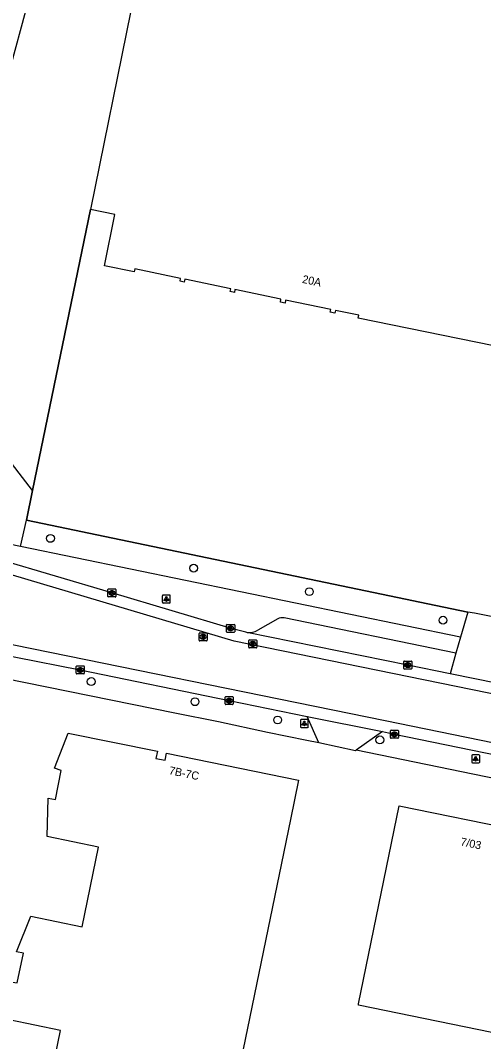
# Model space of a CAD drawing. Extents: x 157692 to 159670, y 381454 to 383289.
# Drawn here: x 158661.1 to 158719, y 382621.2 to 382748.8 of the extents above; entities that cross this region are included whole.
import ezdxf

# ---------------------------------------------------------------- set-up
doc = ezdxf.new("R2010")
doc.units = 0
for name, color, linetype in [('IMGEO_Boom', 7, 'Continuous'), ('IMGEO_Groenvoorziening', 7, 'Continuous'), ('IMGEO_Hek', 7, 'Continuous'), ('IMGEO_Kolk', 7, 'Continuous'), ('IMGEO_Lichtpunt', 7, 'Continuous'), ('IMGEO_Pand', 7, 'Continuous'), ('IMGEO_Pand_nummerreeks', 7, 'Continuous'), ('IMGEO_Rijbaan_lokaal_gesloten', 7, 'Continuous'), ('IMGEO_Rioolput', 7, 'Continuous'), ('IMGEO_Voetpad_open', 7, 'Continuous')]:
    doc.layers.add(name, color=color, linetype=linetype)

msp = doc.modelspace()

# ---------------------------------------------------------------- linework, layer by layer
at = {"layer": 'IMGEO_Boom'}
for centre in [(158664.86, 382684.06), (158682.75, 382680.34), (158697.2, 382677.4), (158713.9, 382673.84), (158669.95, 382666.17), (158682.91, 382663.65), (158693.24, 382661.37), (158706.01, 382658.88)]:
    msp.add_circle(centre, 0.489, dxfattribs=at)
at = {"layer": 'IMGEO_Groenvoorziening'}
for points in [[(158650.11, 382706.24), (158653.04, 382717.65), (158654.18, 382721.2), (158657.99, 382736.17), (158661.79, 382750), (158669.71, 382780.41), (158671.75, 382787.7), (158674.47, 382799.08), (158676.64, 382806.88), (158676.89, 382809.06)], [(158669.87, 382725.15), (158662.61, 382690.03)], [(158662.61, 382690.03), (158650.11, 382706.24)], [(158662.61, 382690.03), (158661.85, 382686.36)], [(158661.13, 382683.04), (158661.85, 382686.36)], [(158661.85, 382686.36), (158716.99, 382674.84)]]:
    msp.add_lwpolyline(points, dxfattribs=at)
at = {"layer": 'IMGEO_Hek'}
for points in [[(158662.61, 382690.03), (158669.87, 382725.15)], [(158661.85, 382686.36), (158662.61, 382690.03)], [(158716.99, 382674.84), (158661.85, 382686.36)]]:
    msp.add_lwpolyline(points, dxfattribs=at)
at = {"layer": 'IMGEO_Kolk'}
for p, q in [((158672.04, 382676.81), (158672.04, 382677.67)), ((158672.11, 382677.74), (158672.97, 382677.74)), ((158672.53, 382677.52), (158672.55, 382677.52)), ((158673.04, 382677.67), (158673.04, 382676.81)), ((158672.97, 382676.74), (158672.11, 382676.74)), ((158672.55, 382676.96), (158672.53, 382676.96)), ((158686.87, 382672.4), (158686.87, 382673.25)), ((158686.94, 382673.32), (158687.79, 382673.32)), ((158687.79, 382672.32), (158686.94, 382672.32)), ((158687.35, 382673.1), (158687.38, 382673.1)), ((158687.38, 382672.54), (158687.35, 382672.54)), ((158687.87, 382673.25), (158687.87, 382672.4)), ((158708.99, 382667.81), (158708.99, 382668.66)), ((158709.06, 382668.73), (158709.92, 382668.73)), ((158709.48, 382668.51), (158709.5, 382668.51)), ((158709.99, 382668.66), (158709.99, 382667.81)), ((158668.08, 382667.2), (158668.08, 382668.05)), ((158668.16, 382668.12), (158669.01, 382668.12)), ((158668.57, 382667.9), (158668.6, 382667.9)), ((158668.59, 382667.34), (158668.57, 382667.34)), ((158669.08, 382668.05), (158669.08, 382667.2)), ((158709.92, 382667.73), (158709.06, 382667.73)), ((158709.5, 382667.95), (158709.48, 382667.95)), ((158669.01, 382667.12), (158668.16, 382667.12)), ((158686.68, 382663.37), (158686.68, 382664.22)), ((158686.75, 382664.29), (158687.61, 382664.29)), ((158687.17, 382664.07), (158687.19, 382664.07)), ((158687.19, 382663.51), (158687.17, 382663.51)), ((158687.68, 382664.22), (158687.68, 382663.37)), ((158687.61, 382663.29), (158686.75, 382663.29)), ((158707.32, 382659.16), (158707.32, 382660.01)), ((158707.4, 382660.08), (158708.25, 382660.08)), ((158707.81, 382659.86), (158707.84, 382659.86)), ((158708.32, 382660.01), (158708.32, 382659.16)), ((158708.25, 382659.08), (158707.4, 382659.08)), ((158707.83, 382659.3), (158707.81, 382659.3))]:
    msp.add_line(p, q, dxfattribs=at)
for points in [[(158672.04, 382676.81), (158672.04, 382677.67)], [(158672.11, 382677.74), (158672.97, 382677.74)], [(158672.36, 382677.44), (158672.48, 382677.44), (158672.48, 382677.29), (158672.61, 382677.44), (158672.78, 382677.44), (158672.63, 382677.29), (158672.78, 382677.04), (158672.63, 382677.04), (158672.55, 382677.2), (158672.48, 382677.14), (158672.48, 382677.04), (158672.36, 382677.04), (158672.36, 382677.44)], [(158673.04, 382677.67), (158673.04, 382676.81)], [(158672.97, 382676.74), (158672.11, 382676.74)], [(158686.87, 382672.4), (158686.87, 382673.25)], [(158686.94, 382673.32), (158687.79, 382673.32)], [(158687.79, 382672.32), (158686.94, 382672.32)], [(158687.19, 382673.02), (158687.31, 382673.02), (158687.31, 382672.87), (158687.44, 382673.02), (158687.6, 382673.02), (158687.46, 382672.87), (158687.61, 382672.62), (158687.46, 382672.62), (158687.37, 382672.79), (158687.31, 382672.72), (158687.31, 382672.62), (158687.19, 382672.62), (158687.19, 382673.02)], [(158687.87, 382673.25), (158687.87, 382672.4)], [(158708.99, 382667.81), (158708.99, 382668.66)], [(158709.06, 382668.73), (158709.92, 382668.73)], [(158709.99, 382668.66), (158709.99, 382667.81)], [(158668.08, 382667.2), (158668.08, 382668.05)], [(158668.16, 382668.12), (158669.01, 382668.12)], [(158668.4, 382667.82), (158668.53, 382667.82), (158668.53, 382667.67), (158668.66, 382667.82), (158668.82, 382667.82), (158668.67, 382667.67), (158668.83, 382667.42), (158668.67, 382667.42), (158668.59, 382667.59), (158668.53, 382667.52), (158668.53, 382667.42), (158668.4, 382667.42), (158668.4, 382667.82)], [(158669.08, 382668.05), (158669.08, 382667.2)], [(158709.92, 382667.73), (158709.06, 382667.73)], [(158709.31, 382668.43), (158709.43, 382668.43), (158709.43, 382668.28), (158709.56, 382668.43), (158709.73, 382668.43), (158709.58, 382668.28), (158709.73, 382668.03), (158709.58, 382668.03), (158709.5, 382668.2), (158709.43, 382668.13), (158709.43, 382668.03), (158709.31, 382668.03), (158709.31, 382668.43)], [(158669.01, 382667.12), (158668.16, 382667.12)], [(158686.68, 382663.37), (158686.68, 382664.22)], [(158686.75, 382664.29), (158687.61, 382664.29)], [(158687, 382663.99), (158687.12, 382663.99), (158687.12, 382663.84), (158687.25, 382663.99), (158687.42, 382663.99), (158687.27, 382663.84), (158687.42, 382663.59), (158687.27, 382663.59), (158687.19, 382663.76), (158687.12, 382663.69), (158687.12, 382663.59), (158687, 382663.59), (158687, 382663.99)], [(158687.68, 382664.22), (158687.68, 382663.37)], [(158687.61, 382663.29), (158686.75, 382663.29)], [(158707.32, 382659.16), (158707.32, 382660.01)], [(158707.4, 382660.08), (158708.25, 382660.08)], [(158707.64, 382659.78), (158707.77, 382659.78), (158707.77, 382659.63), (158707.9, 382659.78), (158708.06, 382659.78), (158707.92, 382659.63), (158708.07, 382659.38), (158707.92, 382659.38), (158707.83, 382659.55), (158707.77, 382659.48), (158707.77, 382659.38), (158707.64, 382659.38), (158707.64, 382659.78)], [(158708.32, 382660.01), (158708.32, 382659.16)], [(158708.25, 382659.08), (158707.4, 382659.08)]]:
    msp.add_lwpolyline(points, dxfattribs=at)
for centre, start, end in [((158672.12, 382677.66), 91.552, 178.448), ((158672.12, 382677.66), 91.552, 178.448), ((158672.96, 382677.66), 1.552, 88.448), ((158672.96, 382677.66), 1.552, 88.448), ((158672.12, 382676.81), 181.552, 268.448), ((158672.12, 382676.81), 181.552, 268.448), ((158672.96, 382676.81), 271.552, 358.448), ((158672.96, 382676.81), 271.552, 358.448), ((158686.94, 382673.25), 91.552, 178.448), ((158686.94, 382673.25), 91.552, 178.448), ((158686.94, 382672.4), 181.552, 268.448), ((158686.94, 382672.4), 181.552, 268.448), ((158687.79, 382673.25), 1.552, 88.448), ((158687.79, 382673.25), 1.552, 88.448), ((158687.79, 382672.4), 271.552, 358.448), ((158687.79, 382672.4), 271.552, 358.448), ((158709.07, 382668.66), 91.552, 178.448), ((158709.07, 382668.66), 91.552, 178.448), ((158709.91, 382668.66), 1.552, 88.448), ((158709.91, 382668.66), 1.552, 88.448), ((158668.16, 382668.05), 91.552, 178.448), ((158668.16, 382668.05), 91.552, 178.448), ((158668.16, 382667.2), 181.552, 268.448), ((158668.16, 382667.2), 181.552, 268.448), ((158669.01, 382668.05), 1.552, 88.448), ((158669.01, 382668.05), 1.552, 88.448), ((158669.01, 382667.2), 271.552, 358.448), ((158669.01, 382667.2), 271.552, 358.448), ((158709.07, 382667.81), 181.552, 268.448), ((158709.07, 382667.81), 181.552, 268.448), ((158709.91, 382667.81), 271.552, 358.448), ((158709.91, 382667.81), 271.552, 358.448), ((158686.76, 382664.22), 91.552, 178.448), ((158686.76, 382664.22), 91.552, 178.448), ((158686.76, 382663.37), 181.552, 268.448), ((158686.76, 382663.37), 181.552, 268.448), ((158687.6, 382664.22), 1.552, 88.448), ((158687.6, 382664.22), 1.552, 88.448), ((158687.6, 382663.37), 271.552, 358.448), ((158687.6, 382663.37), 271.552, 358.448), ((158707.4, 382660.01), 91.552, 178.448), ((158707.4, 382660.01), 91.552, 178.448), ((158708.25, 382660.01), 1.552, 88.448), ((158708.25, 382660.01), 1.552, 88.448), ((158707.4, 382659.16), 181.552, 268.448), ((158707.4, 382659.16), 181.552, 268.448), ((158708.25, 382659.16), 271.552, 358.448), ((158708.25, 382659.16), 271.552, 358.448)]:
    msp.add_arc(centre, 0.0765, start, end, dxfattribs=at)
for centre, major_axis, ratio, start_param, end_param in [((158672.53, 382677.24), (-0.387, 0.002), 0.722429, 4.712389, 7.853982), ((158672.55, 382677.24), (-0.39, 0.002), 0.717154, 1.570796, 4.712389), ((158687.35, 382672.82), (-0.387, 0.002), 0.722429, 4.712389, 7.853982), ((158687.38, 382672.82), (-0.39, 0.002), 0.717154, 1.570796, 4.712389), ((158709.48, 382668.23), (-0.387, 0.002), 0.722429, 4.712389, 7.853982), ((158709.5, 382668.23), (-0.39, 0.002), 0.717154, 1.570796, 4.712389), ((158668.57, 382667.62), (-0.387, 0.002), 0.722429, 4.712389, 7.853982), ((158668.59, 382667.62), (-0.39, 0.002), 0.717154, 1.570796, 4.712389), ((158687.17, 382663.79), (-0.387, 0.002), 0.722429, 4.712389, 7.853982), ((158687.19, 382663.79), (-0.39, 0.002), 0.717154, 1.570796, 4.712389), ((158707.81, 382659.58), (-0.387, 0.002), 0.722429, 4.712389, 7.853982), ((158707.83, 382659.58), (-0.39, 0.002), 0.717154, 1.570796, 4.712389)]:
    msp.add_ellipse(centre, major_axis=major_axis, ratio=ratio, start_param=start_param, end_param=end_param, dxfattribs=at)
at = {"layer": 'IMGEO_Lichtpunt'}
for p, q in [((158678.83, 382676.89), (158678.83, 382676.08)), ((158678.83, 382676.89), (158678.83, 382676.08)), ((158679.73, 382676.98), (158678.93, 382676.98)), ((158679.73, 382676.98), (158678.93, 382676.98)), ((158679.83, 382676.08), (158679.83, 382676.89)), ((158679.83, 382676.08), (158679.83, 382676.89)), ((158678.93, 382675.99), (158679.73, 382675.99)), ((158678.93, 382675.99), (158679.73, 382675.99)), ((158696.08, 382661.34), (158696.08, 382660.53)), ((158696.08, 382661.34), (158696.08, 382660.53)), ((158696.98, 382661.43), (158696.17, 382661.43)), ((158696.98, 382661.43), (158696.17, 382661.43)), ((158697.07, 382660.53), (158697.07, 382661.34)), ((158697.07, 382660.53), (158697.07, 382661.34)), ((158696.17, 382660.44), (158696.98, 382660.44)), ((158696.17, 382660.44), (158696.98, 382660.44)), ((158718.39, 382657.01), (158717.58, 382657.01)), ((158718.39, 382657.01), (158717.58, 382657.01)), ((158717.48, 382656.91), (158717.48, 382656.11)), ((158717.48, 382656.91), (158717.48, 382656.11)), ((158717.58, 382656.01), (158718.39, 382656.01)), ((158717.58, 382656.01), (158718.39, 382656.01)), ((158718.48, 382656.11), (158718.48, 382656.91)), ((158718.48, 382656.11), (158718.48, 382656.91))]:
    msp.add_line(p, q, dxfattribs=at)
for points in [[(158679.21, 382676.55), (158679.24, 382676.52), (158679.06, 382676.26), (158679.02, 382676.29), (158679.21, 382676.55)], [(158679.31, 382676.5), (158679.35, 382676.5), (158679.35, 382676.18), (158679.31, 382676.18), (158679.31, 382676.5)], [(158679.42, 382676.52), (158679.46, 382676.55), (158679.64, 382676.29), (158679.6, 382676.26), (158679.42, 382676.52)], [(158696.45, 382661), (158696.49, 382660.97), (158696.3, 382660.71), (158696.26, 382660.74), (158696.45, 382661)], [(158696.55, 382660.95), (158696.6, 382660.95), (158696.6, 382660.63), (158696.55, 382660.63), (158696.55, 382660.95)], [(158696.66, 382660.97), (158696.7, 382661), (158696.89, 382660.74), (158696.85, 382660.71), (158696.66, 382660.97)], [(158717.86, 382656.58), (158717.9, 382656.55), (158717.71, 382656.29), (158717.67, 382656.31), (158717.86, 382656.58)], [(158717.96, 382656.53), (158718.01, 382656.53), (158718.01, 382656.21), (158717.96, 382656.21), (158717.96, 382656.53)], [(158718.07, 382656.55), (158718.11, 382656.58), (158718.3, 382656.31), (158718.26, 382656.29), (158718.07, 382656.55)]]:
    msp.add_lwpolyline(points, dxfattribs=at)
for centre in [(158679.33, 382676.69), (158696.58, 382661.14), (158717.98, 382656.71)]:
    msp.add_circle(centre, 0.0994, dxfattribs=at)
for centre, start, end in [((158678.93, 382676.89), 90, 180), ((158678.93, 382676.89), 90, 180), ((158679.73, 382676.89), 0, 90), ((158679.73, 382676.89), 0, 90), ((158678.93, 382676.08), 180, 270), ((158678.93, 382676.08), 180, 270), ((158679.73, 382676.08), 270, 0), ((158679.73, 382676.08), 270, 360), ((158696.17, 382661.34), 90, 180), ((158696.17, 382661.34), 90, 180), ((158696.98, 382661.34), 0, 90), ((158696.98, 382661.34), 0, 90), ((158696.17, 382660.53), 180, 270), ((158696.17, 382660.53), 180, 270), ((158696.98, 382660.53), 270, 0), ((158696.98, 382660.53), 270, 360), ((158717.58, 382656.91), 90, 180), ((158717.58, 382656.91), 90, 180), ((158718.39, 382656.91), 0, 90), ((158718.39, 382656.91), 0, 90), ((158717.58, 382656.11), 180, 270), ((158717.58, 382656.11), 180, 270), ((158718.39, 382656.11), 270, 0), ((158718.39, 382656.11), 270, 360)]:
    msp.add_arc(centre, 0.0946, start, end, dxfattribs=at)
at = {"layer": 'IMGEO_Pand'}
for points in [[(158688.55, 382817.56), (158674.9, 382750), (158669.87, 382725.15)], [(158722.29, 382707.72), (158703.29, 382711.6), (158703.37, 382711.96), (158700.47, 382712.56), (158700.39, 382712.2), (158699.8, 382712.32), (158699.88, 382712.68), (158694.24, 382713.85), (158694.16, 382713.48), (158693.58, 382713.6), (158693.65, 382713.97), (158687.91, 382715.15), (158687.84, 382714.79), (158687.31, 382714.9), (158687.38, 382715.26), (158681.65, 382716.45), (158681.58, 382716.08), (158681.05, 382716.19), (158681.12, 382716.55), (158675.39, 382717.74), (158675.31, 382717.38), (158671.61, 382718.14), (158672.9, 382724.53), (158669.87, 382725.15)], [(158664.06, 382612.6), (158666.12, 382622.56), (158659.71, 382623.88), (158659.87, 382628.64), (158660.72, 382628.52), (158661.51, 382632.24), (158660.63, 382632.38), (158662.41, 382636.85), (158668.81, 382635.52), (158670.84, 382645.49), (158664.44, 382646.81), (158664.59, 382651.59), (158665.49, 382651.43), (158666.21, 382655.04), (158665.37, 382655.36), (158667.08, 382659.74), (158678.23, 382657.47), (158678.04, 382656.57), (158679.2, 382656.33), (158679.34, 382657.22), (158695.86, 382653.83), (158694.85, 382648.93)], [(158703.32, 382625.74), (158703.35, 382625.88), (158708.43, 382650.64), (158723.52, 382647.54), (158728.37, 382646.54), (158727.27, 382641.2), (158723.28, 382621.75), (158723.26, 382621.65), (158703.32, 382625.74)], [(158694.85, 382648.93), (158680.15, 382577.58)]]:
    msp.add_lwpolyline(points, dxfattribs=at)
at = {"layer": 'IMGEO_Rijbaan_lokaal_gesloten'}
for points in [[(158689.41, 382672.32), (158689.27, 382672.35), (158687.58, 382672.75), (158672.54, 382677.24), (158658.43, 382681.43)], [(158829.74, 382635.48), (158825.53, 382638.44), (158823.56, 382639.62), (158821.46, 382640.79), (158819.31, 382641.89), (158817.13, 382642.92), (158814.92, 382643.88), (158812.39, 382644.88), (158810.06, 382645.63), (158807.26, 382646.47), (158804.45, 382647.23), (158801.61, 382647.91), (158798.68, 382648.53), (158786.89, 382650.96), (158687.8, 382671.22), (158658.1, 382680.07)], [(158714.77, 382667.15), (158709.49, 382668.23), (158689.41, 382672.32)], [(158826.2, 382630.66), (158822.9, 382633), (158820.88, 382634.26), (158819.02, 382635.31), (158817.13, 382636.3), (158814.94, 382637.33), (158812.6, 382638.34), (158810.39, 382639.21), (158808.14, 382640), (158805.88, 382640.72), (158803.6, 382641.35), (158802.71, 382641.56), (158785.62, 382645.09), (158766, 382649.11), (158706.66, 382661.27), (158655.94, 382671.61)], [(158655.62, 382670.26), (158655.99, 382670.18), (158657.76, 382669.81), (158660.54, 382669.24), (158668.58, 382667.62), (158687.18, 382663.79), (158696.91, 382661.82)], [(158723.6, 382665.35), (158714.77, 382667.15)], [(158696.91, 382661.82), (158706.33, 382659.91)], [(158706.33, 382659.91), (158707.82, 382659.58), (158730.38, 382654.97), (158737.47, 382653.53)]]:
    msp.add_lwpolyline(points, dxfattribs=at)
at = {"layer": 'IMGEO_Rioolput'}
for p, q in [((158683.42, 382671.33), (158683.42, 382672.18)), ((158683.5, 382672.26), (158684.35, 382672.26)), ((158684.35, 382671.26), (158683.5, 382671.26)), ((158683.91, 382672.04), (158683.94, 382672.04)), ((158683.93, 382671.48), (158683.91, 382671.48)), ((158684.42, 382672.18), (158684.42, 382671.33)), ((158689.64, 382670.45), (158689.64, 382671.31)), ((158689.71, 382671.38), (158690.56, 382671.38)), ((158690.12, 382671.16), (158690.15, 382671.16)), ((158690.64, 382671.31), (158690.64, 382670.45)), ((158690.56, 382670.38), (158689.71, 382670.38)), ((158690.15, 382670.6), (158690.12, 382670.6))]:
    msp.add_line(p, q, dxfattribs=at)
for points in [[(158683.42, 382671.33), (158683.42, 382672.18)], [(158683.5, 382672.26), (158684.35, 382672.26)], [(158684.35, 382671.26), (158683.5, 382671.26)], [(158684.01, 382671.95), (158683.76, 382671.96), (158683.76, 382671.56)], [(158683.76, 382671.56), (158683.88, 382671.56), (158683.88, 382671.72), (158683.89, 382671.72)], [(158683.94, 382671.88), (158683.88, 382671.88), (158683.88, 382671.79)], [(158683.88, 382671.79), (158683.93, 382671.79)], [(158683.94, 382671.69), (158684.01, 382671.56), (158684.15, 382671.56), (158684.09, 382671.68)], [(158684.42, 382672.18), (158684.42, 382671.33)], [(158689.64, 382670.45), (158689.64, 382671.31)], [(158689.71, 382671.38), (158690.56, 382671.38)], [(158690.22, 382671.08), (158689.97, 382671.08), (158689.97, 382670.68)], [(158690.64, 382671.31), (158690.64, 382670.45)], [(158690.56, 382670.38), (158689.71, 382670.38)], [(158689.97, 382670.68), (158690.1, 382670.68), (158690.1, 382670.84), (158690.11, 382670.84)], [(158690.15, 382671), (158690.1, 382671), (158690.1, 382670.92)], [(158690.1, 382670.92), (158690.15, 382670.92)], [(158690.15, 382670.81), (158690.23, 382670.68), (158690.36, 382670.68), (158690.3, 382670.81)]]:
    msp.add_lwpolyline(points, dxfattribs=at)
for centre, radius, start, end in [((158683.5, 382672.18), 0.0765, 91.552, 178.448), ((158683.5, 382672.18), 0.0765, 91.552, 178.448), ((158683.5, 382671.33), 0.0765, 181.552, 268.448), ((158683.5, 382671.33), 0.0765, 181.552, 268.448), ((158683.89, 382671.67), 0.0533, 26.0293, 88.6989), ((158683.92, 382671.98), 0.19, 274.7715, 282.9687), ((158683.94, 382671.78), 0.0964, 77.0061, 93.1865), ((158683.96, 382671.84), 0.0378, 276.6634, 79.6772), ((158684.01, 382671.85), 0.109, 350.3612, 89.416), ((158684.01, 382671.84), 0.112, 277.5842, 350.9817), ((158683.99, 382671.63), 0.108, 29.5134, 73.7905), ((158684.35, 382672.18), 0.0765, 1.552, 88.448), ((158684.35, 382672.18), 0.0765, 1.552, 88.448), ((158684.35, 382671.33), 0.0765, 271.552, 358.448), ((158684.35, 382671.33), 0.0765, 271.552, 358.448), ((158689.71, 382671.3), 0.0765, 91.552, 178.448), ((158689.71, 382671.3), 0.0765, 91.552, 178.448), ((158690.22, 382670.97), 0.109, 350.3612, 89.416), ((158690.56, 382671.3), 0.0765, 1.552, 88.448), ((158690.56, 382671.3), 0.0765, 1.552, 88.448), ((158689.71, 382670.46), 0.0765, 181.552, 268.448), ((158689.71, 382670.46), 0.0765, 181.552, 268.448), ((158690.11, 382670.79), 0.0533, 26.0293, 88.6989), ((158690.16, 382670.9), 0.0964, 77.0061, 93.1865), ((158690.13, 382671.11), 0.19, 274.7715, 282.9687), ((158690.17, 382670.96), 0.0378, 276.6634, 79.6772), ((158690.22, 382670.97), 0.112, 277.5842, 350.9817), ((158690.21, 382670.75), 0.108, 29.5134, 73.7905), ((158690.56, 382670.46), 0.0765, 271.552, 358.448), ((158690.56, 382670.46), 0.0765, 271.552, 358.448)]:
    msp.add_arc(centre, radius, start, end, dxfattribs=at)
for centre, major_axis, ratio, start_param, end_param in [((158683.91, 382671.76), (-0.387, 0.002), 0.722429, 4.712389, 7.853982), ((158683.93, 382671.76), (-0.39, 0.002), 0.717154, 1.570796, 4.712389), ((158690.12, 382670.88), (-0.387, 0.002), 0.722429, 4.712389, 7.853982), ((158690.15, 382670.88), (-0.39, 0.002), 0.717154, 1.570796, 4.712389)]:
    msp.add_ellipse(centre, major_axis=major_axis, ratio=ratio, start_param=start_param, end_param=end_param, dxfattribs=at)
at = {"layer": 'IMGEO_Voetpad_open'}
for points in [[(158661.13, 382683.04), (158653.63, 382684.59)], [(158716.1, 382671.74), (158661.13, 382683.04)], [(158716.99, 382674.84), (158716.1, 382671.74)], [(158725.3, 382673.2), (158717.82, 382674.7), (158716.99, 382674.84)], [(158693.25, 382674), (158690.76, 382672.59)], [(158715.51, 382669.7), (158694.05, 382674.13)], [(158716.1, 382671.74), (158715.51, 382669.7)], [(158715.51, 382669.7), (158714.77, 382667.15)], [(158698.38, 382658.52), (158696.88, 382658.82), (158691.96, 382659.82), (158685.87, 382661.14), (158680.38, 382662.24), (158653.7, 382667.62)], [(158698.38, 382658.52), (158696.91, 382661.82)], [(158706.33, 382659.91), (158703.04, 382657.58)], [(158703.04, 382657.58), (158702.97, 382657.5), (158698.38, 382658.52)], [(158736.86, 382650.64), (158703.04, 382657.58)]]:
    msp.add_lwpolyline(points, dxfattribs=at)
for centre, radius, start, end in [((158693.88, 382672.6), 1.54, 83.9436, 114.3268), ((158689.73, 382674.24), 1.95, 260.6428, 301.9771)]:
    msp.add_arc(centre, radius, start, end, dxfattribs=at)

# ---------------------------------------------------------------- texts
at = {"layer": 'IMGEO_Pand_nummerreeks'}
for s, rotation, p in [('20A', 348.3311, (158696.24, 382716.01)), ('7B-7C', 348.3861, (158679.6, 382654.61)), ('7/03', 348.5591, (158716.01, 382645.7))]:
    msp.add_text(s, height=1, rotation=rotation, dxfattribs=at).set_placement(p)

doc.saveas('drawing.dxf')
